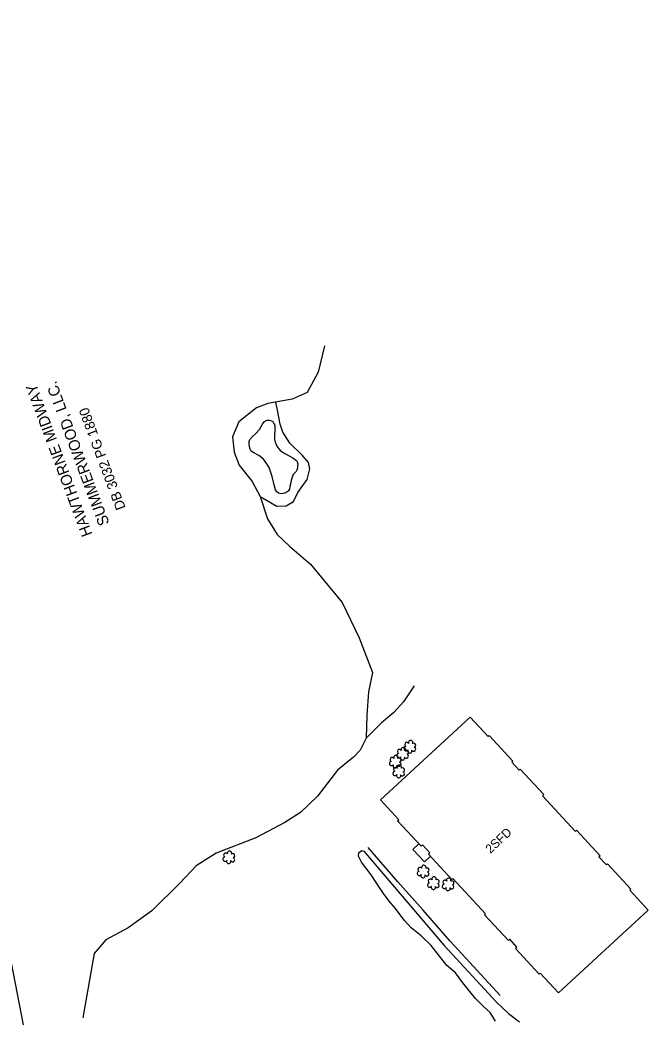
# Model space of a CAD drawing. Extents: x 1614611 to 1617571, y 898867 to 905462.
# Drawn here: x 1616361.4 to 1616645.4, y 903837.4 to 904288.3 of the extents above; entities that cross this region are included whole.
import ezdxf

# ---------------------------------------------------------------- set-up
doc = ezdxf.new("R2010")
doc.units = 0
for name, color, linetype in [('Exist Building', 7, 'Continuous'), ('Exist Building Text', 7, 'Continuous'), ('Exist Other Culture Area Outline', 7, 'Continuous'), ('Exist Vegetation Hedge Row', 7, 'Continuous'), ('Exist Vegetation Shrub CELL', 7, 'Continuous'), ('Exist Vegetation Woods Line', 7, 'Continuous'), ('Prop Drainage Structure Pipe Removal', 7, 'Continuous'), ('Prop Drainage Structure Pipe Removal Label', 7, 'Continuous')]:
    doc.layers.add(name, color=color, linetype=linetype)

msp = doc.modelspace()

# ---------------------------------------------------------------- linework, layer by layer
at = {"layer": 'Exist Building'}
msp.add_lwpolyline([(1616645.44, 903885.78), (1616604.9, 903848.36), (1616596.66, 903857.28), (1616596.19, 903856.85), (1616585.49, 903868.45), (1616586.16, 903869.08), (1616582.89, 903872.63), (1616582.26, 903872.04), (1616571.49, 903883.71), (1616571.92, 903884.11), (1616557.21, 903900.05), (1616556.71, 903899.59), (1616546.07, 903911.11), (1616546.7, 903911.69), (1616543.39, 903915.27), (1616542.8, 903914.72), (1616532.18, 903926.23), (1616532.68, 903926.69), (1616524.44, 903935.63), (1616564.96, 903973.03), (1616573.06, 903964.25), (1616573.59, 903964.74), (1616584.34, 903953.09), (1616583.87, 903952.66), (1616587.13, 903949.13), (1616587.64, 903949.6), (1616598.3, 903938.04), (1616597.68, 903937.47), (1616612.48, 903921.42), (1616613.07, 903921.97), (1616623.74, 903910.41), (1616623.23, 903909.94), (1616626.58, 903906.32), (1616627.06, 903906.77), (1616637.66, 903895.28), (1616637.13, 903894.79)], close=True, dxfattribs=at)
msp.add_lwpolyline([(1616578.51, 903847.14), (1616569.84, 903856.72), (1616563.03, 903864.13), (1616555.97, 903871.79), (1616543.71, 903885.76), (1616532.29, 903898.62), (1616518.92, 903914.17)], dxfattribs=at)
at = {"layer": 'Exist Other Culture Area Outline'}
msp.add_lwpolyline([(1616476.65, 904102.98), (1616476.49, 904100.42), (1616476.54, 904098.64), (1616476.91, 904097.1), (1616477.59, 904095.58), (1616478.45, 904094.38), (1616479.34, 904093.41), (1616480.23, 904092.84), (1616481.24, 904092.29), (1616483.12, 904091.27), (1616484.75, 904090.36), (1616486.41, 904089.04), (1616486.74, 904088.47), (1616486.99, 904087.54), (1616486.95, 904086.53), (1616486.92, 904085.85), (1616486.61, 904084.78), (1616486.25, 904084.14), (1616485.67, 904083.61), (1616485.01, 904082.75), (1616484.27, 904081.13), (1616483.89, 904079.42), (1616483.77, 904078.37), (1616483.42, 904077.35), (1616483.28, 904076.15), (1616482.81, 904075.44), (1616482.08, 904074.79), (1616481.14, 904074.27), (1616479.66, 904074.05), (1616478.89, 904074.16), (1616478.33, 904074.28), (1616477.59, 904074.94), (1616476.98, 904075.92), (1616476.37, 904078.15), (1616475.38, 904081.88), (1616474.67, 904084.17), (1616474.05, 904085.93), (1616473.08, 904087.65), (1616471.48, 904089.65), (1616469.39, 904091.41), (1616467.16, 904092.53), (1616466, 904093.36), (1616465.47, 904094.19), (1616465.17, 904095.33), (1616464.99, 904096.72), (1616465.09, 904097.78), (1616465.3, 904098.64), (1616466.5, 904099.97), (1616467.87, 904101.12), (1616469.64, 904103.12), (1616471.18, 904105.87), (1616471.86, 904106.67), (1616472.61, 904107.17), (1616473.19, 904107.36), (1616474.11, 904107.32), (1616475.09, 904107.12), (1616475.75, 904106.68), (1616476.11, 904106.17), (1616476.6, 904105.02), (1616476.7, 904104.28), (1616476.71, 904103.33)], close=True, dxfattribs=at)
msp.add_lwpolyline([(1616546.98, 903910.12), (1616544.31, 903907.64), (1616539.09, 903913.26), (1616541.81, 903915.79)], dxfattribs=at)
at = {"layer": 'Exist Vegetation Hedge Row'}
for points in [[(1616469.99, 904072.86), (1616477.49, 904068.39), (1616481.83, 904068.54), (1616485.13, 904070.53), (1616487.1, 904074.59), (1616489.24, 904077.74), (1616491.2, 904080.59), (1616492.5, 904085.37), (1616491.82, 904088.27), (1616489.04, 904091.56), (1616483.42, 904096.9), (1616480.27, 904101.88), (1616479.13, 904105.52), (1616477.92, 904111.94), (1616477.08, 904115.48)], [(1616539.73, 903987.17), (1616534.9, 903979.95), (1616530.41, 903975.15), (1616524.87, 903970.45), (1616517.88, 903963.49)], [(1616576.43, 903835.55), (1616573.97, 903839.45), (1616571.06, 903842.27), (1616567.46, 903845.79), (1616561.69, 903852.97), (1616558.36, 903857.48), (1616554.43, 903860.81), (1616551.06, 903864.98), (1616547.4, 903869.78), (1616542.84, 903874.17), (1616538.25, 903877.78), (1616535.16, 903881.22), (1616531.28, 903886.51), (1616528.28, 903889.77), (1616525.73, 903893.38), (1616522.81, 903897.88), (1616520.2, 903901.76), (1616515.81, 903907.54), (1616514.48, 903910.23), (1616514.69, 903911.76), (1616515.82, 903912.68), (1616516.86, 903912.42), (1616553.26, 903869.74), (1616576.92, 903844.21), (1616582.4, 903838.98), (1616587.33, 903835.33)]]:
    msp.add_lwpolyline(points, dxfattribs=at)
at = {"layer": 'Exist Vegetation Shrub CELL'}
for p, q in [((1616534.52, 903956.31), (1616534.52, 903956.31)), ((1616537.81, 903959.48), (1616537.81, 903959.48)), ((1616531.18, 903952.72), (1616531.18, 903952.72)), ((1616532.75, 903948.3), (1616532.75, 903948.3)), ((1616455.92, 903909.52), (1616455.92, 903909.52)), ((1616543.8, 903903.07), (1616543.8, 903903.07)), ((1616548.43, 903897.81), (1616548.43, 903897.81)), ((1616555.07, 903897.25), (1616555.07, 903897.25))]:
    msp.add_line(p, q, dxfattribs=at)
for centre, radius, start, end in [((1616536.01, 903958.78), 0.955, 95.1099, 327.9534), ((1616536.33, 903960.61), 0.968, 35.8908, 245.4216), ((1616538.04, 903961.52), 0.99, 334.8391, 200.4717), ((1616539.49, 903960.35), 0.929, 284.4567, 126.0861), ((1616531.41, 903954.76), 0.99, 334.8391, 200.4717), ((1616532.72, 903955.6), 0.955, 95.1099, 327.9534), ((1616533.04, 903957.44), 0.968, 35.8908, 245.4216), ((1616534.39, 903954.63), 0.984, 151.2797, 21.387), ((1616534.75, 903958.35), 0.99, 334.8391, 200.4717), ((1616536.16, 903955.38), 0.937, 204.9913, 73.4601), ((1616536.19, 903957.18), 0.929, 284.4567, 126.0861), ((1616537.69, 903957.8), 0.984, 151.2797, 21.387), ((1616539.45, 903958.55), 0.937, 204.9913, 73.4601), ((1616529.38, 903952.02), 0.955, 95.1099, 327.9534), ((1616529.7, 903953.85), 0.968, 35.8908, 245.4216), ((1616531.06, 903951.04), 0.984, 151.2797, 21.387), ((1616532.82, 903951.79), 0.937, 204.9913, 73.4601), ((1616532.98, 903950.34), 0.99, 334.8391, 200.4717), ((1616532.86, 903953.59), 0.929, 284.4567, 126.0861), ((1616530.95, 903947.59), 0.955, 95.1099, 327.9534), ((1616531.27, 903949.42), 0.968, 35.8908, 245.4216), ((1616532.62, 903946.61), 0.984, 151.2797, 21.387), ((1616534.39, 903947.37), 0.937, 204.9913, 73.4601), ((1616534.42, 903949.17), 0.929, 284.4567, 126.0861), ((1616454.43, 903910.64), 0.968, 35.8908, 245.4216), ((1616456.15, 903911.56), 0.99, 334.8391, 200.4717), ((1616457.59, 903910.39), 0.929, 284.4567, 126.0861), ((1616454.12, 903908.81), 0.955, 95.1099, 327.9534), ((1616455.79, 903907.83), 0.984, 151.2797, 21.387), ((1616457.55, 903908.59), 0.937, 204.9913, 73.4601), ((1616544.03, 903905.11), 0.99, 334.8391, 200.4717), ((1616542, 903902.36), 0.955, 95.1099, 327.9534), ((1616542.32, 903904.19), 0.968, 35.8908, 245.4216), ((1616543.67, 903901.38), 0.984, 151.2797, 21.387), ((1616545.44, 903902.14), 0.937, 204.9913, 73.4601), ((1616545.47, 903903.93), 0.929, 284.4567, 126.0861), ((1616546.63, 903897.1), 0.955, 95.1099, 327.9534), ((1616546.95, 903898.93), 0.968, 35.8908, 245.4216), ((1616548.3, 903896.12), 0.984, 151.2797, 21.387), ((1616548.66, 903899.85), 0.99, 334.8391, 200.4717), ((1616550.07, 903896.88), 0.937, 204.9913, 73.4601), ((1616550.1, 903898.67), 0.929, 284.4567, 126.0861), ((1616553.27, 903896.54), 0.955, 95.1099, 327.9534), ((1616553.58, 903898.38), 0.968, 35.8908, 245.4216), ((1616555.29, 903899.29), 0.99, 334.8391, 200.4717), ((1616556.7, 903896.32), 0.937, 204.9913, 73.4601), ((1616556.74, 903898.12), 0.929, 284.4567, 126.0861), ((1616554.94, 903895.57), 0.984, 151.2797, 21.387)]:
    msp.add_arc(centre, radius, start, end, dxfattribs=at)
at = {"layer": 'Exist Vegetation Woods Line'}
for points in [[(1616365.59, 903820.6), (1616353.15, 903884.59), (1616347.73, 903925.27), (1616338.73, 903963.54), (1616335.36, 903990.43), (1616333.66, 903998.74), (1616328.38, 904009.6), (1616321.8, 904021.23), (1616318.01, 904031.04), (1616304.54, 904095.81), (1616295.76, 904137.81), (1616284.29, 904196.22), (1616273.61, 904253.55), (1616273.63, 904261.89), (1616276.22, 904274.47), (1616277.23, 904281.08), (1616276.85, 904288.34)], [(1616499.15, 904140.95), (1616496.29, 904129.02), (1616491.21, 904119.89), (1616484.52, 904116.85), (1616473.49, 904114.83), (1616468.32, 904112.88), (1616460.43, 904106.61), (1616457.53, 904099.8), (1616458.23, 904092.84), (1616460.53, 904087.06), (1616466.33, 904079.57), (1616469.99, 904072.86), (1616473.29, 904062.76), (1616477.67, 904055.67), (1616483.3, 904050.36), (1616492.77, 904042.16), (1616507.06, 904024.93), (1616514.86, 904008.97), (1616520.87, 903993.31), (1616519.05, 903984.48), (1616518.32, 903973.96), (1616517.88, 903963.49), (1616515.25, 903958.17), (1616512.28, 903954.91), (1616505.04, 903949.04), (1616495.97, 903937.39), (1616488.22, 903929.92), (1616481.14, 903925.34), (1616468.11, 903918.5), (1616450.17, 903911.57), (1616441.1, 903905.83), (1616433.66, 903897.96), (1616420.98, 903885.51), (1616410.26, 903877.8), (1616400.24, 903872.31), (1616394.99, 903866.23), (1616389.74, 903837.01)]]:
    msp.add_lwpolyline(points, dxfattribs=at)

# ---------------------------------------------------------------- texts
at = {"layer": 'Exist Building Text'}
msp.add_text('2SFD', height=4, rotation=42.7048, dxfattribs=at).set_placement((1616574.12, 903911.2))
at = {"layer": 'Prop Drainage Structure Pipe Removal'}
for s, p in [('HAWTHORNE MIDWAY', (1616394.25, 904055.79)), ('SUMMERWOOD, LLC.', (1616401.92, 904060.73))]:
    msp.add_text(s, height=5, rotation=110.55, dxfattribs=at).set_placement(p)
at = {"layer": 'Prop Drainage Structure Pipe Removal Label'}
msp.add_text('DB 3032 PG 1880', height=4.5, rotation=110.55, dxfattribs=at).set_placement((1616409.24, 904067.75))

doc.saveas('drawing.dxf')
